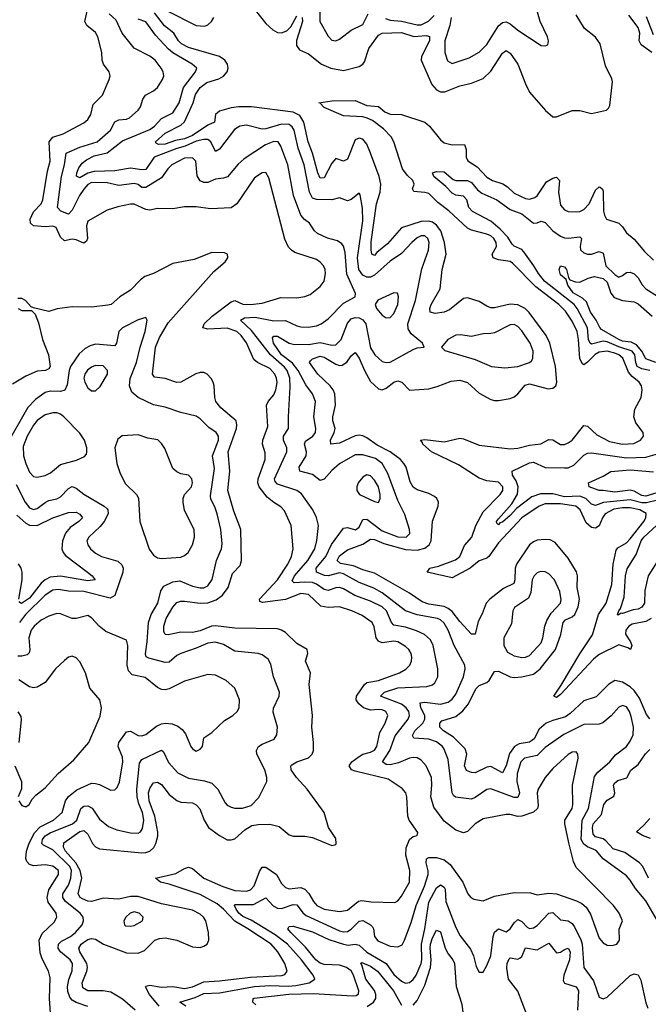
# Model space of a CAD drawing. Header units: inches. Extents: x 1552611 to 1694776, y 811966 to 917215.
# Tile 463 of 549: x 1645899 to 1649143, y 901680 to 906759. Entities that reach past the tile are written whole.
import ezdxf

# ---------------------------------------------------------------- set-up
doc = ezdxf.new("R2010")
doc.units = ezdxf.units.IN
doc.header["$MEASUREMENT"] = 0
doc.layers.add('B6940', color=7, linetype='Continuous')

msp = doc.modelspace()

# ---------------------------------------------------------------- linework, layer by layer
at = {"layer": 'B6940', "color": 5}
for points, elevation in [([(1647080.9, 906850), (1647170, 906739.8), (1647206.1, 906706.1), (1647230, 906693.8), (1647250, 906691.7), (1647277.5, 906702.5), (1647297.7, 906722.3), (1647330, 906778.5)], 820), ([(1647447.9, 906847.9), (1647447.3, 906750), (1647490, 906674.9), (1647510, 906653.1), (1647530, 906650.3), (1647550, 906659.6), (1647610, 906705.5), (1647670, 906735), (1647696.7, 906790)], 840), ([(1646618.5, 901670), (1646568.1, 901730), (1646547.9, 901770), (1646550, 901773), (1646570, 901778), (1646630, 901768.5), (1646690, 901771.1), (1646750, 901761.1), (1646790, 901769.7), (1646850, 901795.6), (1646930, 901800.1), (1647090, 901820.2), (1647251.8, 901828.2), (1647266.5, 901833.5), (1647279.1, 901850), (1647267, 901890), (1647230.4, 901950), (1647196.1, 901990), (1647076.3, 902070), (1647010, 902108.3), (1646950.9, 902170), (1646917.4, 902197.4), (1646830, 902245.7), (1646670, 902299.3), (1646625.3, 902310), (1646600.5, 902330), (1646705.5, 902354.5), (1646750, 902380.1), (1646770, 902386.5), (1646790, 902380.8), (1646849.8, 902329.8), (1646948.1, 902288.1), (1647010, 902267), (1647070, 902263.4), (1647090, 902270.7), (1647109.6, 902290.4), (1647135.8, 902364.3), (1647150, 902387.3), (1647170, 902386.8), (1647223.4, 902350), (1647250, 902302.6), (1647270, 902282), (1647290, 902275.4), (1647350, 902282.8), (1647370, 902274.1), (1647391.9, 902251.9), (1647414.6, 902210), (1647433.1, 902190), (1647470, 902171.4), (1647550, 902158.6), (1647590, 902164.7), (1647648.1, 902211.9), (1647664.4, 902215.6), (1647712.3, 902207.7), (1647834.9, 902205.1), (1647850, 902212.9), (1647870, 902237.4), (1647910, 902310.7), (1647912.6, 902370), (1647892.5, 902450), (1647893.3, 902486.7), (1647909.9, 902530.1), (1647930, 902544.8), (1647949.4, 902550), (1647954, 902566), (1647909.3, 902629.3), (1647902.3, 902650), (1647897.3, 902750), (1647891.3, 902771.3), (1647872.9, 902792.9), (1647801, 902841), (1647630, 902882.1), (1647612.1, 902890), (1647599.6, 902910), (1647612.2, 902930), (1647650, 902958.4), (1647670, 902970.1), (1647710, 902980.8), (1647730, 902991.7), (1647742.2, 903010), (1647757.5, 903082.5), (1647785.6, 903130), (1647798.1, 903170), (1647787.7, 903190), (1647770, 903198.4), (1647750, 903201.2), (1647710, 903197.6), (1647673.6, 903210), (1647649.9, 903230), (1647635.7, 903250), (1647636.8, 903270), (1647677.7, 903330), (1647690, 903340.4), (1647750, 903350.1), (1647858.9, 903390), (1647891.6, 903408.4), (1647911.6, 903430), (1647920.7, 903450), (1647923.2, 903470), (1647919, 903490), (1647906.8, 903510), (1647890, 903525.3), (1647850.3, 903550.3), (1647830, 903553.4), (1647770, 903545.2), (1647750, 903552.5), (1647738.4, 903570), (1647727.9, 903627.9), (1647717.5, 903650), (1647666, 903686), (1647613.3, 903710), (1647550, 903730.4), (1647490, 903726.4), (1647453, 903733), (1647390, 903793.7), (1647350, 903799.6), (1647270, 903768.9), (1647152.1, 903752.1), (1647138.6, 903758.6), (1647137.3, 903770), (1647228.7, 903870), (1647282.7, 903950), (1647302.4, 903990), (1647310.5, 904030), (1647300.6, 904150), (1647264.8, 904224.8), (1647246.8, 904246.8), (1647210, 904268.2), (1647175.9, 904295.9), (1647135, 904350), (1647127.5, 904370), (1647129.1, 904390), (1647165, 904490), (1647165.1, 904525.1), (1647151.7, 904570), (1647154.1, 904590), (1647179.2, 904660.8), (1647172.6, 904770), (1647180.5, 904790), (1647210, 904824.4), (1647221.4, 904850), (1647226.9, 904886.9), (1647224.1, 904910), (1647215.8, 904930), (1647190, 904959.2), (1647126.2, 904990), (1647106.9, 905006.9), (1647070, 905092.5), (1647042.3, 905130), (1647018.7, 905150), (1646970, 905167.1), (1646870, 905163.1), (1646844.5, 905170), (1646850.5, 905190), (1646891.4, 905230), (1646990, 905303.3), (1647010, 905311.3), (1647050, 905291.5), (1647090, 905289.7), (1647150, 905297.5), (1647246.2, 905326.2), (1647330, 905324.7), (1647370, 905331.2), (1647398.7, 905341.3), (1647450, 905383.2), (1647470.6, 905410), (1647477.5, 905450), (1647475.6, 905470), (1647467.1, 905490), (1647450, 905508.8), (1647430, 905521.4), (1647318.8, 905558.8), (1647300.9, 905570), (1647286.5, 905586.5), (1647267.8, 905627.8), (1647183.9, 905943.9), (1647170, 905971.1), (1647150, 905969.8), (1647110, 905942.9), (1647019.8, 905810), (1646990, 905788.5), (1646882.8, 905782.8), (1646810, 905793.3), (1646750, 905793.1), (1646690, 905783.5), (1646610, 905785.7), (1646570, 905777.4), (1646550, 905780.2), (1646490, 905806.8), (1646470, 905808.1), (1646405.9, 905794.1), (1646350, 905775.9), (1646250, 905720.5), (1646243.6, 905696.4), (1646249, 905630), (1646243.5, 905616.5), (1646230, 905605.7), (1646190, 905624.3), (1646170, 905627.4), (1646130, 905619.3), (1646110, 905636.5), (1646087, 905687), (1646070, 905694.2), (1646030, 905689.9), (1645970, 905695), (1645954.4, 905710), (1645952.4, 905730), (1645970, 905767.7), (1646009.2, 905810), (1646018.4, 905830), (1646042.8, 905977.2), (1646056.2, 906030), (1646051.5, 906130), (1646070, 906152.6), (1646123.5, 906170), (1646230, 906227.2), (1646250, 906244.4), (1646265.5, 906270), (1646277.4, 906322.6), (1646326.4, 906370), (1646360.8, 906450), (1646365.3, 906470), (1646360.4, 906490), (1646330.6, 906530.6), (1646325, 906550), (1646323.7, 906590), (1646301.8, 906670), (1646290, 906692.6), (1646245.3, 906730), (1646235, 906750), (1646249.2, 906810)], 880), ([(1646756.4, 901670), (1646725.1, 901690), (1646804.4, 901715.6), (1646850, 901735.8), (1646930, 901738.2), (1647110, 901771.6), (1647190, 901777.3), (1647286.1, 901773.9), (1647323.3, 901776.7), (1647392.4, 901790), (1647422.4, 901810), (1647413.7, 901830), (1647353.1, 901910), (1647281.7, 901990), (1647218.2, 902038.2), (1647093.3, 902113.3), (1647050, 902133.1), (1647029.6, 902150), (1647016.4, 902170), (1647007.2, 902190), (1647010, 902194.7), (1647105.2, 902194.8), (1647170, 902228.5), (1647207.4, 902187.4), (1647230, 902175.3), (1647250, 902174.1), (1647310, 902195.5), (1647330, 902193.8), (1647362, 902150), (1647377.3, 902137.3), (1647550, 902058.5), (1647570, 902053.4), (1647590, 902055.2), (1647610, 902068.1), (1647650, 902108.9), (1647670, 902111.9), (1647710.1, 902090.1), (1647719.7, 902079.7), (1647725.1, 902070), (1647730.1, 902030), (1647747.2, 902007.2), (1647810, 901979.2), (1647850, 901976.8), (1647872.9, 901987), (1647885.5, 902010), (1647918.7, 902101.3), (1647944.8, 902190), (1647988.3, 902290), (1648006.4, 902350), (1648007.7, 902367.7), (1647997.1, 902410), (1647998, 902430), (1648010, 902437.1), (1648050, 902437.9), (1648090, 902425.8), (1648120.8, 902400.8), (1648185.4, 902310), (1648211.3, 902250), (1648227.6, 902230), (1648242.1, 902222.1), (1648290, 902214.2), (1648350, 902237.6), (1648450, 902255.8), (1648534.6, 902254.6), (1648570, 902244.9), (1648630, 902253.6), (1648670, 902249.6), (1648773.1, 902213.1), (1648799.7, 902199.7), (1648821.5, 902181.5), (1648844.5, 902144.5), (1648890, 902020.5), (1648910, 901996.4), (1648930, 901985.7), (1648957.2, 901982.8), (1648981.2, 901990), (1648994.5, 902010), (1648993.2, 902066.8), (1649009.3, 902110), (1648992.8, 902150), (1648962.9, 902190), (1648770, 902385.1), (1648756.9, 902416.9), (1648732.2, 902512.2), (1648711.6, 902610), (1648712.2, 902630), (1648749.3, 902690), (1648753.9, 902710), (1648752.5, 902810), (1648781.5, 902950), (1648778.7, 902970), (1648770, 902982), (1648750, 902981.2), (1648730, 902968.9), (1648650, 902895.9), (1648610.7, 902850), (1648575.4, 902790), (1648570.1, 902770), (1648574.6, 902705.4), (1648570.5, 902689.5), (1648549.7, 902670.3), (1648490, 902650.4), (1648470, 902649.2), (1648430, 902658.8), (1648410, 902658.7), (1648290, 902636.2), (1648250, 902611.7), (1648210, 902570.8), (1648190, 902565), (1648150, 902577.7), (1648090, 902624.5), (1648036.5, 902696.5), (1648020.4, 902750), (1648026.4, 902810), (1648023.9, 902850), (1647995.8, 902910), (1647970, 902939.8), (1647950, 902951.4), (1647930, 902953.5), (1647910, 902949.4), (1647854.6, 902925.5), (1647810, 902915.7), (1647790, 902916.5), (1647771.5, 902930), (1647809.9, 902990), (1647835.8, 903064.2), (1647903.1, 903150), (1647910.4, 903170), (1647907.2, 903190), (1647894.2, 903210), (1647870, 903228.1), (1647760.9, 903270), (1647782.4, 903290), (1647850, 903312.1), (1648000.8, 903319.2), (1648030, 903327.7), (1648041.6, 903338.4), (1648056.2, 903370), (1648057.2, 903410), (1648033.4, 903530), (1648019.6, 903559.6), (1647988.1, 903588.1), (1647947, 903607), (1647890, 903625.8), (1647830, 903635.9), (1647817.8, 903650), (1647791.5, 903710), (1647770, 903729.5), (1647710, 903759.5), (1647628.8, 903788.8), (1647570, 903823.2), (1647550, 903830.4), (1647530, 903828.4), (1647490, 903814.7), (1647470, 903819.7), (1647430, 903847.9), (1647410, 903855.5), (1647370, 903858.4), (1647314.6, 903854.6), (1647305.2, 903865.2), (1647317.6, 903890), (1647386.1, 903970), (1647422.6, 904030), (1647432.5, 904072.5), (1647440.2, 904150), (1647431.3, 904191.3), (1647411.7, 904230), (1647353.7, 904313.7), (1647330, 904330.5), (1647230, 904363.8), (1647216.9, 904376.9), (1647214.5, 904390), (1647277.3, 904530), (1647277.5, 904550), (1647260.4, 904590), (1647260.8, 904599.2), (1647261.2, 904610), (1647285.9, 904650), (1647285.4, 904710), (1647295.2, 904864.8), (1647292.8, 904910), (1647278.5, 904950), (1647266.3, 904966.3), (1647192.9, 905030), (1647095.6, 905155.6), (1647038.8, 905210), (1647059.5, 905220.5), (1647114.6, 905225.4), (1647210, 905206.3), (1647270, 905208), (1647330, 905179.8), (1647350, 905175.3), (1647390, 905173.4), (1647430, 905179.1), (1647455.1, 905190), (1647490, 905216.3), (1647570, 905296.8), (1647630.7, 905329.3), (1647632.7, 905347.3), (1647586.9, 905446.9), (1647578.1, 905558.1), (1647570.4, 905590.4), (1647562.2, 905602.2), (1647539.2, 905619.2), (1647487.9, 905632.1), (1647435.8, 905655.9), (1647420.3, 905670), (1647394, 905710), (1647368.6, 905728.6), (1647350, 905750.9), (1647312.3, 905852.3), (1647282.4, 906010), (1647247, 906107), (1647233.5, 906130), (1647210, 906131.7), (1647166.9, 906113.1), (1647058, 906042), (1647026.5, 906013.5), (1646970.6, 905949.4), (1646950, 905941.4), (1646910, 905936.5), (1646870, 905919.5), (1646850, 905918.7), (1646830, 905927.5), (1646814.2, 905954.2), (1646808.2, 906030), (1646790, 906046.8), (1646750, 906044.9), (1646684.1, 906010), (1646663.6, 905990), (1646630, 905942.6), (1646550, 905893.4), (1646530, 905893.4), (1646510, 905909.3), (1646490, 905914.8), (1646410, 905903.9), (1646350, 905917.1), (1646270, 905919.9), (1646250, 905908.7), (1646230, 905885.4), (1646207.9, 905852.1), (1646170, 905776.1), (1646150, 905756.3), (1646110.7, 905770.7), (1646094.3, 905790), (1646114.5, 905950), (1646131, 906010), (1646139.5, 906070), (1646210, 906101.8), (1646298.4, 906130), (1646367, 906190), (1646390, 906233.2), (1646410, 906242.2), (1646450, 906245.4), (1646466.4, 906253.6), (1646510, 906291.8), (1646521.8, 906310), (1646535, 906350), (1646548.3, 906370), (1646590, 906392.1), (1646610, 906409.1), (1646636.2, 906450), (1646642.5, 906470), (1646639.3, 906490), (1646628.9, 906510), (1646598.8, 906550), (1646570.4, 906570.4), (1646490, 906612.9), (1646427.7, 906690), (1646396, 906756), (1646360.5, 906790)], 860), ([(1649150, 903153.3), (1649134.3, 903174.3), (1649098.3, 903258.3), (1649070, 903299.4), (1649050, 903317.1), (1649010, 903341.2), (1648970, 903349.9), (1648937.3, 903330), (1648874.1, 903265.9), (1648810, 903244.6), (1648740, 903179.9), (1648716.4, 903163.6), (1648650, 903144.6), (1648616.2, 903130), (1648580.5, 903099.5), (1648554.2, 903050), (1648541, 903039), (1648530, 903032.9), (1648475.8, 903024.2), (1648452.5, 903010), (1648426.6, 902973.4), (1648409.6, 902910), (1648390, 902874.6), (1648330, 902905.9), (1648310, 902902.7), (1648250, 902874.7), (1648230, 902875.2), (1648205.4, 902885.4), (1648193.9, 902910), (1648206.7, 902970), (1648198.3, 902998.3), (1648138.3, 903058.3), (1648085.8, 903090), (1648067.1, 903110), (1648067.9, 903130), (1648077.4, 903142.6), (1648150, 903165), (1648185.8, 903194.2), (1648215.2, 903230), (1648253.4, 903306.6), (1648270, 903324.1), (1648310, 903340.4), (1648322.4, 903350), (1648350, 903397), (1648370, 903398.3), (1648430, 903369.7), (1648450, 903365.2), (1648490, 903368.8), (1648550, 903383.4), (1648584.5, 903410), (1648663.2, 903510), (1648692.2, 903587.8), (1648703.1, 903650), (1648716.1, 903663.9), (1648750, 903678.4), (1648764.3, 903690), (1648781.5, 903730), (1648787.8, 903770), (1648775, 903830), (1648777.8, 903890), (1648771.7, 903911.7), (1648730, 903982), (1648662.1, 904062.1), (1648636.5, 904076.5), (1648610, 904078.2), (1648570, 904073.7), (1648550, 904066.1), (1648529.6, 904050), (1648462.4, 903950), (1648456.5, 903930), (1648455, 903870), (1648449.6, 903850.4), (1648395.7, 903824.3), (1648325, 903770), (1648305.4, 903750), (1648285.7, 903694.3), (1648265.7, 903654.3), (1648250, 903589.7), (1648230, 903589.8), (1648170, 903654.8), (1648130, 903705.7), (1648110, 903722.2), (1648090, 903731.3), (1648010, 903744.7), (1647975.7, 903755.7), (1647910, 903801.3), (1647730, 903904.1), (1647670, 903921.1), (1647622.1, 903942.1), (1647554.6, 903954.5), (1647537.3, 903970), (1647550, 903993.8), (1647590, 904023.9), (1647670, 904053.8), (1647710, 904078.9), (1647730, 904076.9), (1647777.5, 904057.5), (1647890, 904025.6), (1647950, 904021.8), (1647990, 904032.4), (1648012.7, 904050), (1648021.9, 904070), (1648028.5, 904171.5), (1648058, 904250), (1648059.8, 904270), (1648052.4, 904290), (1648039.5, 904299.5), (1648010, 904315), (1647950, 904333.6), (1647930, 904347.9), (1647914.4, 904374.4), (1647893.1, 904450), (1647882, 904470), (1647863.4, 904490), (1647810, 904529.9), (1647743.8, 904563.9), (1647690, 904601.7), (1647670, 904612.1), (1647650, 904615.7), (1647630, 904612.2), (1647550, 904573.8), (1647505.1, 904570), (1647503.4, 904590), (1647522.5, 904630), (1647526.2, 904650), (1647514.8, 904690), (1647514.4, 904710), (1647528, 904770), (1647525.2, 904830), (1647517.4, 904850), (1647500.9, 904870), (1647437.4, 904930), (1647394.6, 904990), (1647399.8, 905000.2), (1647409.6, 905010), (1647450, 905023.3), (1647470, 905019.1), (1647530, 904981.9), (1647550, 904974.7), (1647563.1, 904976.9), (1647587, 904993), (1647610, 905025), (1647630, 905043.2), (1647650, 905013), (1647677.8, 904950), (1647710, 904892.6), (1647750, 904854.8), (1647770, 904850.2), (1647790, 904859), (1647830, 904888.9), (1647850, 904895.4), (1647870.2, 904890), (1647910, 904848), (1648010, 904855.3), (1648053.3, 904866.7), (1648124.9, 904895.1), (1648170, 904899.4), (1648210, 904887.2), (1648270, 904833.1), (1648330, 904800.2), (1648350, 904794.3), (1648370, 904795), (1648430, 904805.4), (1648450, 904813.2), (1648470, 904829.2), (1648506.9, 904873.1), (1648530, 904881.5), (1648625.7, 904854.3), (1648650, 904857.8), (1648665.1, 904870), (1648670.7, 904890), (1648664.1, 904970), (1648635.2, 905090), (1648616.4, 905130), (1648528.7, 905248.7), (1648506.8, 905270), (1648470, 905288.1), (1648430, 905291.7), (1648350, 905272.8), (1648330, 905273.2), (1648310, 905280.6), (1648270, 905305.7), (1648210, 905324.2), (1648190, 905320.3), (1648116.7, 905263.3), (1648090.1, 905249.9), (1648042.8, 905242.8), (1648017.2, 905250), (1648015.8, 905270), (1648022.9, 905290), (1648069.4, 905370), (1648079.9, 905470), (1648099.7, 905550), (1648090.4, 905609.6), (1648072.6, 905670), (1648050, 905699.9), (1648030, 905714), (1648010, 905719.5), (1647970, 905717.4), (1647870, 905685.8), (1647796.7, 905603.3), (1647741.7, 905558.4), (1647730, 905543.1), (1647716.9, 905550), (1647712.6, 905572.6), (1647713.4, 905613.4), (1647740.9, 905810), (1647759.9, 905870), (1647762.8, 905910), (1647753.6, 905950), (1647710, 906070.9), (1647690, 906116.8), (1647670, 906142.4), (1647650, 906148.5), (1647630, 906139.8), (1647590, 906039.7), (1647570, 906029.8), (1647530, 906042.8), (1647510, 906019.7), (1647470, 905942.9), (1647450, 905942.3), (1647438, 905970), (1647410, 906071.3), (1647387.1, 906130), (1647364.5, 906230), (1647344.6, 906264.6), (1647310, 906282.3), (1647095.3, 906310), (1647030, 906309.5), (1646990, 906303.9), (1646930, 906288), (1646909.2, 906270), (1646904.7, 906230), (1646870, 906215.4), (1646790, 906162.3), (1646750, 906144.8), (1646703.2, 906136.8), (1646650, 906116.8), (1646615.4, 906115.4), (1646602.7, 906122.7), (1646599.4, 906130), (1646650, 906174.1), (1646730, 906214.7), (1646750, 906232.4), (1646794.4, 906330), (1646806.4, 906373.6), (1646830.9, 906409.1), (1646864.9, 906435.1), (1646926, 906454), (1646950, 906467.2), (1646969.1, 906490), (1646974.5, 906510), (1646971.1, 906530), (1646957.6, 906550), (1646930, 906568.8), (1646770, 906616.3), (1646734.3, 906634.3), (1646717.9, 906650), (1646693.8, 906690), (1646646.9, 906726.9), (1646594.2, 906794.2)], 820), ([(1646664.1, 906804.1), (1646809.1, 906729.1), (1646853.6, 906726.4), (1646870, 906732.7), (1646889.1, 906750), (1646900.2, 906770)], 820), ([(1648125.4, 906770), (1648118.1, 906730), (1648092.9, 906650), (1648093, 906590), (1648106.7, 906546.7), (1648130, 906533), (1648218.2, 906561.8), (1648270, 906591.7), (1648309.1, 906630.9), (1648370, 906727.8), (1648390, 906745.5), (1648410, 906748.1), (1648430, 906738.3), (1648470, 906705.7), (1648590, 906625.7), (1648610, 906623.8), (1648624, 906630), (1648627.3, 906650), (1648622.6, 906670), (1648584.8, 906750), (1648567, 906810)], 840), ([(1649203.2, 902090), (1649130, 902213.6), (1649076.5, 902276.5), (1649050, 902319.8), (1649030, 902343.2), (1648910.3, 902430.3), (1648873.4, 902473.4), (1648830, 902492.5), (1648810, 902506.8), (1648795.9, 902530), (1648802.2, 902630), (1648834.2, 902690), (1648865.4, 902854.6), (1648882.3, 902877.7), (1648944, 902930), (1648973.5, 902966.5), (1649030, 903009.3), (1649050, 903038), (1649064.2, 903070), (1649066, 903110), (1649054.8, 903165.2), (1649046, 903190), (1649030, 903214.2), (1649010, 903221.2), (1648990, 903212.8), (1648951.3, 903168.7), (1648907.5, 903132.5), (1648890, 903125.7), (1648810, 903122.8), (1648707.8, 903072.2), (1648610, 903004.9), (1648570, 902962.6), (1648504.5, 902950), (1648485, 902930), (1648466.2, 902870), (1648465.3, 902830), (1648477.8, 902770), (1648470, 902745.9), (1648450, 902747), (1648330, 902791.3), (1648310, 902787.7), (1648250, 902746.6), (1648230, 902737.7), (1648147.8, 902747.8), (1648136.9, 902756.9), (1648131, 902771), (1648110, 902942), (1648090, 902996.8), (1648080.5, 903010), (1648050, 903034.5), (1648010, 903046.8), (1647932.5, 903052.5), (1647925.8, 903065.8), (1647938.3, 903090), (1647979, 903130), (1647989.9, 903150), (1647989.2, 903170), (1647969.9, 903210.1), (1647965.6, 903234.4), (1647990, 903238.3), (1648070, 903227.5), (1648110, 903238.4), (1648130, 903254.1), (1648150, 903280.2), (1648189.9, 903370), (1648198.5, 903410), (1648196.8, 903430), (1648140.8, 903530), (1648109.4, 903610), (1648090, 903646.6), (1648070, 903664), (1648054.3, 903670), (1647950, 903689.1), (1647890, 903709.9), (1647770, 903803.1), (1647727.1, 903827.1), (1647650, 903855.2), (1647570, 903901.1), (1647550, 903904.9), (1647490, 903890.9), (1647471.5, 903891.5), (1647429.9, 903910), (1647429.4, 903930), (1647479.3, 903990), (1647508.6, 904051.4), (1647570, 904135.8), (1647590, 904140.1), (1647632.5, 904127.5), (1647650, 904141.8), (1647670, 904181.7), (1647690, 904182.3), (1647770, 904122.1), (1647850, 904091.7), (1647894, 904090), (1647911.7, 904108.3), (1647909.9, 904130), (1647886.7, 904206.8), (1647850, 904278.2), (1647798.5, 904418.5), (1647769.9, 904469.9), (1647735.9, 904495.9), (1647670, 904514.1), (1647630, 904513.6), (1647550, 904468.1), (1647510, 904433.3), (1647470, 904388.6), (1647450, 904382), (1647410, 904413.4), (1647343.9, 904430), (1647341.3, 904450), (1647376.6, 904510), (1647379.5, 904530), (1647368.8, 904570), (1647374.7, 904585.3), (1647412, 904610), (1647426.2, 904630), (1647427.6, 904650), (1647417.3, 904710), (1647425.2, 904790), (1647410.6, 904830), (1647375.2, 904875.2), (1647335.9, 904950), (1647306.5, 904986.5), (1647249.4, 905030), (1647209.6, 905090), (1647202.8, 905117.2), (1647210, 905126), (1647230, 905126.2), (1647290, 905090.4), (1647310, 905085.9), (1647390, 905083), (1647450, 905094.5), (1647510, 905080.1), (1647530, 905082), (1647557.7, 905110), (1647590, 905194.3), (1647610, 905215.2), (1647630, 905222.5), (1647650, 905221.1), (1647670, 905210.5), (1647685.2, 905190), (1647710, 905066.7), (1647730.9, 905030), (1647770, 904996.6), (1647790, 904991.4), (1647810, 904992.7), (1647930, 905058.7), (1647950, 905066.4), (1647986, 905070), (1647978, 905090), (1647918.5, 905138.5), (1647904.4, 905164.4), (1647902.1, 905190), (1647941.7, 905310), (1647973.9, 905473.9), (1648008.9, 905570), (1648012.5, 905610), (1648004.9, 905630), (1647990, 905643.9), (1647970, 905643.9), (1647950, 905634.1), (1647921.9, 905610), (1647870, 905552.4), (1647810, 905514.1), (1647730, 905441.5), (1647710, 905431.8), (1647690, 905431), (1647670, 905441.2), (1647649.9, 905470), (1647642.2, 905530), (1647670, 905722), (1647667.5, 905787.5), (1647655.6, 905855.6), (1647650, 905863.7), (1647610, 905832.1), (1647590, 905825.3), (1647550, 905840.5), (1647510, 905829.8), (1647430, 905832.3), (1647410, 905839), (1647394.1, 905870), (1647366.8, 906010), (1647336.2, 906096.2), (1647315.1, 906190), (1647305.8, 906205.8), (1647290, 906219), (1647250, 906219.6), (1647170, 906196.1), (1647150, 906194.8), (1647070, 906214.3), (1647035.5, 906210), (1647007.3, 906192.7), (1646930, 906091.9), (1646910, 906079.7), (1646885.8, 906130), (1646870, 906141), (1646850, 906141.5), (1646810, 906132.8), (1646753.2, 906106.8), (1646710, 906095.6), (1646593.1, 906050), (1646550, 905987.1), (1646530, 905985), (1646470, 905993.6), (1646390, 905978.9), (1646283.3, 905976.7), (1646250, 905967.5), (1646210, 905943.5), (1646191.5, 905951.5), (1646193.1, 905970), (1646204.7, 905995.3), (1646221.6, 906018.4), (1646242.9, 906037.1), (1646283.9, 906056.1), (1646350, 906072.5), (1646430, 906133.5), (1646570, 906192.5), (1646594.2, 906210), (1646630.3, 906249.7), (1646690, 906279), (1646722.4, 906330), (1646744.9, 906410), (1646805.5, 906490), (1646813, 906510), (1646789.8, 906530), (1646690, 906588.4), (1646667, 906607), (1646600.2, 906680.2), (1646550, 906747.5), (1646510, 906762.6)], 840), ([(1647355.9, 906770), (1647358.3, 906750), (1647328.2, 906651.8), (1647326.8, 906626.8), (1647343.5, 906603.5), (1647390, 906583.3), (1647456.5, 906530), (1647504.9, 906510), (1647570, 906496.4), (1647650, 906517.1), (1647669.9, 906530.1), (1647677.8, 906542.2), (1647700.2, 906610), (1647750, 906679.7), (1647769.9, 906690.1), (1647870, 906693.1), (1647932.8, 906672.8), (1647998.1, 906678.1), (1648013, 906673), (1648013.6, 906650), (1647973.1, 906570), (1647970.9, 906550), (1648025.7, 906425.7), (1648050, 906396.6), (1648070, 906387), (1648092.5, 906387.5), (1648170, 906418.1), (1648230, 906432.4), (1648290, 906455.5), (1648330, 906494.5), (1648390, 906587.3), (1648410, 906599.7), (1648430, 906586.9), (1648469.4, 906530), (1648508.4, 906428.4), (1648530, 906386), (1648612.4, 906290), (1648650, 906258), (1648670, 906257.3), (1648750, 906291), (1648790.2, 906290.2), (1648850, 906275.3), (1648926.7, 906293.3), (1648937.8, 906302.2), (1648944, 906316), (1648958.7, 906438.7), (1648955, 906455), (1648921.2, 906521.2), (1648895.1, 906635.1), (1648870, 906669.8), (1648814.4, 906714.4), (1648770, 906784)], 820), ([(1647786.2, 906766.2), (1647810, 906756), (1647870, 906752.5), (1647950, 906733.2), (1647970, 906733.6), (1648008.4, 906751.6), (1648038.5, 906781.5)], 840), ([(1649161.8, 906590), (1649105.6, 906630), (1649096.6, 906650), (1649099.9, 906690), (1649090, 906719.1), (1649042.6, 906782.6)], 780), ([(1649170, 906681.2), (1649133.5, 906773.5)], 760), ([(1649158.3, 903670), (1649130, 903655), (1649059.9, 903640.1), (1649042.2, 903630), (1649026.3, 903610), (1649025.9, 903590), (1649051, 903550), (1649057.2, 903530), (1649050.3, 903510), (1649038.1, 903518.1), (1648990, 903533.8), (1648890, 903484.6), (1648860.4, 903459.5), (1648690, 903277.7), (1648670, 903262.6), (1648654.7, 903270), (1648694.1, 903325.9), (1648790, 903487.3), (1648854.7, 903585.3), (1648885.7, 903690), (1648925.4, 903750), (1648954.4, 903845.6), (1648961.7, 903950), (1648976.9, 904023.1), (1648985.9, 904034.1), (1649030, 904061.3), (1649050, 904080.4), (1649119.5, 904170), (1649129.9, 904190), (1649131.5, 904211.5), (1649099.8, 904230), (1649050, 904240.3), (1649010, 904241.5), (1648965.5, 904234.5), (1648920.6, 904210), (1648906.5, 904190), (1648890, 904148.5), (1648870, 904135.7), (1648850, 904139.9), (1648822.8, 904162.8), (1648790.9, 904230.9), (1648769, 904249), (1648690, 904262.2), (1648610, 904262.3), (1648579.4, 904250), (1648490.6, 904190), (1648370, 904060.9), (1648320.1, 903990), (1648310, 903982), (1648270, 903967.5), (1648223.9, 903930), (1648130, 903880.7), (1648002.4, 903910), (1648015.8, 903930), (1648060.6, 903939.4), (1648147.5, 903972.5), (1648169.9, 903990), (1648193.6, 904046.4), (1648232, 904090), (1648253.1, 904150), (1648290, 904220.2), (1648378.4, 904310), (1648391.6, 904330), (1648392.7, 904350), (1648370, 904372.8), (1648310, 904380.6), (1648270, 904394.6), (1648162.9, 904462.9), (1648024.1, 904530), (1647978.8, 904570), (1647978.2, 904578.2), (1647967.3, 904590), (1647990, 904592.7), (1648090, 904580.8), (1648170, 904599.8), (1648190, 904597.5), (1648270, 904564.7), (1648430, 904545.2), (1648470, 904548.3), (1648530, 904564.8), (1648589.1, 904570.9), (1648630, 904594), (1648650, 904591.8), (1648690, 904567.4), (1648710, 904567.7), (1648730, 904575.8), (1648750, 904590.8), (1648810, 904666.4), (1648830, 904662), (1648877.3, 904617.3), (1648943.3, 904583.3), (1649010, 904568.7), (1649067.8, 904572.2), (1649102, 904590), (1649117.4, 904610), (1649116.8, 904630), (1649078.8, 904678.8), (1649068.2, 904710), (1649073.6, 904750), (1649105.3, 904810), (1649110.8, 904850), (1649107.2, 904870), (1649095.9, 904890), (1649059.1, 904919.1), (1649040.4, 904940.4), (1649012.3, 905012.3), (1648990.9, 905030), (1648970, 905038.7), (1648930, 905049.9), (1648890, 905044.3), (1648868.5, 905031.5), (1648830, 904991.7), (1648810, 904979.3), (1648804, 904984), (1648789.4, 905010), (1648783.1, 905110), (1648775.2, 905150), (1648750, 905204), (1648715.9, 905255.9), (1648680.8, 905290), (1648561.9, 905381.9), (1648442.8, 905502.8), (1648430, 905511.3), (1648370, 905520.1), (1648341.8, 905530), (1648336.5, 905550), (1648358.8, 905590), (1648358.2, 905610), (1648346.2, 905630), (1648330, 905643.7), (1648310, 905653.5), (1648230, 905673.8), (1648210, 905683), (1648113.8, 905773.8), (1648056.9, 905816.9), (1648010, 905862.5), (1647990, 905868.3), (1647932.9, 905872.9), (1647926.1, 905886.1), (1647934.5, 905910), (1647928.4, 905930), (1647897.7, 905957.7), (1647874.9, 905990), (1647830, 906130), (1647815.3, 906155.3), (1647776.9, 906196.9), (1647719.5, 906239.5), (1647692, 906252), (1647670, 906257.4), (1647570, 906263.7), (1647470, 906305.7), (1647448.8, 906328.8), (1647442, 906330), (1647510, 906341.3), (1647630, 906342.1), (1647690, 906316.2), (1647750, 906311.7), (1647783.2, 906283.2), (1647810, 906271.1), (1647870.1, 906270.1), (1647988.9, 906230), (1648013.4, 906210), (1648070, 906139.4), (1648090, 906124.2), (1648130, 906114.1), (1648194.9, 906114.9), (1648202.7, 906090), (1648203.5, 906050), (1648210.9, 906030.9), (1648259.4, 905999.4), (1648310, 905946.8), (1648339.5, 905930), (1648392.1, 905912.1), (1648416.5, 905896.5), (1648450, 905864.5), (1648510, 905837.4), (1648530, 905834.1), (1648558.2, 905841.8), (1648570, 905850.2), (1648617.8, 905922.2), (1648650, 905942), (1648670, 905946.2), (1648684.1, 905930), (1648679.9, 905870), (1648690, 905802), (1648710, 905778.5), (1648730, 905770.2), (1648770, 905767.6), (1648790, 905770.2), (1648810, 905780.1), (1648837.9, 905810), (1648870, 905879.6), (1648890, 905896.5), (1648894.6, 905894.6), (1648905.8, 905885.8), (1648910, 905874.8), (1648912.1, 905772.1), (1648916.6, 905750), (1648928, 905730), (1648991.1, 905710), (1649010.2, 905690), (1649030, 905658.9), (1649070, 905627.6), (1649123.1, 905563.1), (1649170, 905519.3)], 780), ([(1649150, 904949.9), (1649110, 904958.1), (1649085.7, 904970), (1649078, 904990), (1649073.5, 905030), (1649059.3, 905050), (1648990, 905071.4), (1648930, 905097.6), (1648910, 905101.1), (1648850, 905086.2), (1648843.7, 905090), (1648834.5, 905110), (1648828.4, 905170), (1648775.6, 905270), (1648760.1, 905290), (1648607.3, 905410), (1648575.5, 905450), (1648552.7, 905490), (1648501.4, 905561.4), (1648490, 905573.4), (1648451.4, 905591.4), (1648440.9, 905600.9), (1648417.8, 905637.8), (1648379, 905679), (1648330, 905719.1), (1648235.6, 905770), (1648217.4, 905790), (1648206.6, 905830), (1648190, 905849.6), (1648150, 905854.5), (1648130, 905864.5), (1648098.2, 905898.2), (1648036.8, 905950), (1648029.6, 905970), (1648050, 905976.9), (1648090, 905974.2), (1648135.3, 905935.3), (1648149.3, 905929.3), (1648210.2, 905930), (1648230, 905919.4), (1648261.8, 905881.8), (1648284.1, 905864.1), (1648360.6, 905830), (1648430, 905779.6), (1648490, 905758.2), (1648550, 905709.6), (1648570, 905710.7), (1648590, 905719.4), (1648610, 905713.4), (1648650, 905670.6), (1648690, 905642), (1648710, 905634.2), (1648730, 905632.8), (1648790, 905639.6), (1648798.2, 905630), (1648791.3, 905590), (1648792.7, 905572.7), (1648810, 905556), (1648829.4, 905549.4), (1648850, 905550.2), (1648890, 905562.6), (1648910, 905555.5), (1648923.5, 905490), (1648970, 905445.3), (1648990, 905431.2), (1649010, 905439.2), (1649030, 905455.1), (1649050, 905457.4), (1649070, 905448.3), (1649090, 905427.9), (1649111.2, 905391.2), (1649129.5, 905370), (1649190, 905332.6)], 760), ([(1646494.7, 901650), (1646430, 901706.8), (1646370, 901741.6), (1646330, 901749.4), (1646250, 901748.6), (1646224.6, 901764.6), (1646222.1, 901790), (1646245.8, 901850), (1646248.6, 901870), (1646244.9, 901890), (1646209.6, 901950), (1646204.6, 901970), (1646216.9, 901990), (1646230, 902000.5), (1646250, 902013.3), (1646270, 902019), (1646290, 902016), (1646331.4, 901990), (1646450, 901946.1), (1646510, 901942.9), (1646542.7, 901957.3), (1646596.1, 902010), (1646620, 902020), (1646650, 902022.9), (1646710, 902010.8), (1646790, 901975.8), (1646830, 901973.4), (1646850, 901979), (1646866.4, 901990), (1646875.8, 902010), (1646874.1, 902050), (1646859.9, 902110), (1646847.6, 902130), (1646830, 902145), (1646790, 902164.7), (1646630, 902197.6), (1646510, 902236.2), (1646470, 902236.7), (1646410, 902221.6), (1646330, 902226.8), (1646270, 902209.9), (1646250, 902212.1), (1646223.5, 902223.5), (1646211.4, 902231.4), (1646201.1, 902250), (1646219.2, 902330), (1646211.5, 902370), (1646189.5, 902410), (1646134.9, 902470), (1646125.6, 902490), (1646127, 902513), (1646210, 902570.7), (1646230, 902576), (1646250, 902557), (1646274.7, 902510), (1646290, 902492.3), (1646310, 902481.7), (1646530, 902461.8), (1646550, 902462.7), (1646570, 902470.1), (1646590.7, 902489.3), (1646602.3, 902510), (1646612.3, 902547.7), (1646612.5, 902567.5), (1646596.7, 902650), (1646566.9, 902730), (1646563.1, 902770), (1646570, 902793.8), (1646584.4, 902815.6), (1646590, 902821.7), (1646610, 902826.3), (1646630, 902814.5), (1646670, 902762.2), (1646710, 902731), (1646730, 902723), (1646790, 902718.4), (1646810, 902709.3), (1646828.1, 902688.1), (1646850.2, 902630), (1646872.5, 902592.5), (1646930, 902550.2), (1646970, 902528.9), (1646990, 902527.9), (1647010, 902534), (1647060, 902580), (1647097.6, 902602.4), (1647130, 902608.1), (1647189.3, 902609.3), (1647237.2, 902597.2), (1647290, 902554.7), (1647310, 902547.2), (1647370, 902546.4), (1647410, 902539.7), (1647510, 902498.4), (1647530, 902504.9), (1647532.8, 902510), (1647530, 902536), (1647491.9, 902591.9), (1647469.8, 902670), (1647382.6, 902790), (1647327.2, 902850), (1647299.9, 902890), (1647298.9, 902910), (1647304.2, 902915.8), (1647329.7, 902930), (1647388.8, 902951.2), (1647407.8, 902970), (1647414.8, 902990), (1647415.4, 903030), (1647406.5, 903110), (1647409.9, 903170), (1647392.2, 903330), (1647399.3, 903390), (1647374.5, 903450), (1647385.7, 903490), (1647383, 903510), (1647330, 903541), (1647270, 903597.2), (1647250, 903610.4), (1647230, 903616.2), (1647010, 903619.4), (1646910, 903631.9), (1646888.1, 903630), (1646830, 903606.9), (1646790, 903597.3), (1646730, 903599.4), (1646665.1, 903585.1), (1646650, 903587.7), (1646643.6, 903603.6), (1646642, 903630), (1646654.2, 903670), (1646690, 903729.4), (1646710, 903752.1), (1646730, 903759.5), (1646750, 903759.9), (1646830, 903749.4), (1646870, 903750.4), (1646913.1, 903766.9), (1646946.2, 903790), (1646974.9, 903830), (1646997.8, 903902.2), (1647036.7, 903943.3), (1647043.4, 903970), (1647040.7, 904130), (1647004, 904224), (1646972.5, 904330), (1646983.6, 904430), (1646975.6, 904530), (1647017.7, 904650), (1647020.1, 904670), (1647015.9, 904690), (1646937.3, 904757.3), (1646911.6, 904790), (1646905.3, 904810), (1646902.7, 904870), (1646896.8, 904890), (1646887.4, 904907.4), (1646866, 904930), (1646850, 904938.4), (1646830, 904939.3), (1646807.7, 904932.3), (1646730.5, 904890), (1646710, 904888), (1646650, 904908.5), (1646595.1, 904915.1), (1646583.6, 904930), (1646600.6, 905070), (1646620.5, 905119.5), (1646664.8, 905195.2), (1646900.3, 905459.7), (1646959.1, 905510), (1646972.4, 905530), (1646971.3, 905550), (1646956.6, 905556.6), (1646890, 905558.8), (1646798.7, 905521.3), (1646690, 905501.2), (1646590, 905449.4), (1646545.6, 905434.4), (1646521.9, 905418.1), (1646470, 905364.7), (1646416.1, 905330), (1646370.3, 905290), (1646354.2, 905285.8), (1646270, 905275.7), (1646170, 905278.5), (1646092.5, 905267.5), (1646050, 905254), (1645970, 905272), (1645958.4, 905278.4), (1645929.6, 905310), (1645910, 905321.7), (1645890, 905321.6)], 920), ([(1649181.8, 904990), (1649130.5, 905010.5), (1649110.1, 905050.1), (1649082.7, 905082.7), (1649055.2, 905095.2), (1649010, 905101), (1648990, 905108.9), (1648901.8, 905161.8), (1648892.2, 905172.2), (1648874.6, 905210), (1648845.2, 905250), (1648823.3, 905303.3), (1648803.1, 905323.1), (1648755, 905350), (1648728, 905390), (1648719.7, 905419.7), (1648690, 905442.9), (1648682.4, 905470), (1648689.7, 905490.3), (1648710, 905484.9), (1648721.6, 905470), (1648730.4, 905430), (1648738, 905418), (1648767.1, 905407.1), (1648790, 905405.6), (1648833.4, 905426.6), (1648865.4, 905434.6), (1648910, 905424.3), (1648930, 905405.8), (1648950, 905347.8), (1648966.5, 905326.5), (1649010, 905310.1), (1649070, 905303.4), (1649090, 905294), (1649163.2, 905230)], 740), ([(1645890.4, 905270), (1645910, 905258.3), (1645959.3, 905259.3), (1645979.3, 905239.3), (1645996.2, 905196.2), (1646016.1, 905110), (1646047.4, 905030), (1646056.1, 904970), (1646050, 904958.4), (1646032.4, 904950), (1645990, 904946.4), (1645930, 904920.6), (1645861.3, 904878.7)], 920), ([(1646250, 901667.9), (1646190, 901689.2), (1646170, 901701.5), (1646156.9, 901716.9), (1646146.7, 901746.7), (1646145.5, 901770), (1646153, 901807), (1646170, 901852.7), (1646171.3, 901890), (1646159.6, 901910), (1646109.9, 901950), (1646098.3, 901970), (1646099, 901990), (1646114.6, 902005.4), (1646161.3, 902030), (1646186.9, 902050), (1646221.6, 902090), (1646229.1, 902110), (1646225.7, 902130), (1646211.9, 902150), (1646136.1, 902210), (1646121.7, 902230), (1646121.3, 902250), (1646150, 902294.3), (1646163.7, 902330), (1646165.6, 902370), (1646157, 902390), (1646070, 902476.2), (1646021.5, 902501.5), (1646013.9, 902510), (1646016.9, 902530), (1646030, 902549.5), (1646055.7, 902564.3), (1646171.9, 902610), (1646193.5, 902630), (1646214, 902690), (1646230, 902701.3), (1646250, 902704.1), (1646272.3, 902692.3), (1646310, 902635), (1646357, 902597), (1646399.9, 902579.9), (1646470, 902565.1), (1646510, 902562.6), (1646522, 902570), (1646532.9, 902587.1), (1646539.1, 902630), (1646531.9, 902670), (1646513.7, 902713.7), (1646504.6, 902750), (1646504, 902790), (1646516.7, 902923.4), (1646530, 902943.5), (1646630, 902990.2), (1646641.8, 902981.8), (1646666.6, 902926.6), (1646714.6, 902874.6), (1646770, 902845.9), (1646853.2, 902833.2), (1646890, 902819.8), (1646921.3, 902790), (1646959.5, 902719.5), (1646970, 902707.6), (1646990, 902696.8), (1647010, 902691.8), (1647049, 902691), (1647094.3, 902705.7), (1647133.2, 902746.8), (1647175, 902830), (1647174.6, 902850), (1647164.4, 902890), (1647122.9, 902970), (1647121.4, 902990), (1647131.3, 903010), (1647150, 903022.4), (1647212.5, 903047.5), (1647225.7, 903070), (1647229.8, 903110), (1647207.7, 903187.7), (1647208.1, 903208.1), (1647238.8, 903270), (1647239.3, 903290), (1647208.9, 903370), (1647195.3, 903435.3), (1647180.8, 903460.8), (1647150, 903483.5), (1647130, 903489.8), (1647010, 903502.3), (1646950, 903535.2), (1646910, 903547.4), (1646870, 903543.6), (1646810, 903517.3), (1646730.1, 903489.9), (1646710, 903479.1), (1646670, 903445.3), (1646650, 903443.1), (1646565.3, 903465.3), (1646552.5, 903472.5), (1646548, 903488), (1646557, 903550), (1646563.4, 903650), (1646578.3, 903690), (1646612, 903750), (1646627.5, 903812.5), (1646642.7, 903837.3), (1646690, 903860.1), (1646724.6, 903864.6), (1646790, 903836.6), (1646830, 903827.7), (1646850, 903828.2), (1646870, 903838.4), (1646891.5, 903871.5), (1646915.2, 903970), (1646939.8, 904030), (1646944, 904056), (1646937.5, 904130), (1646918.4, 904210), (1646906.7, 904246.7), (1646885.5, 904285.5), (1646883.1, 904303.1), (1646903.5, 904443.5), (1646893.2, 904510), (1646924.5, 904590), (1646925, 904610), (1646912.4, 904630), (1646875.3, 904655.3), (1646830, 904700.4), (1646810, 904714.2), (1646730, 904732.8), (1646650, 904759.5), (1646590, 904771.6), (1646510, 904810.8), (1646478, 904838), (1646465.9, 904870), (1646468.4, 904908.4), (1646501.9, 904990), (1646520.4, 905070), (1646546.6, 905150), (1646556.9, 905210), (1646550, 905222.7), (1646510, 905211.1), (1646430, 905169.8), (1646410.1, 905149.9), (1646399.3, 905090), (1646390, 905076.8), (1646290, 905084.9), (1646263, 905077), (1646237, 905063), (1646205.3, 905034.7), (1646161.9, 904970), (1646154.4, 904950), (1646144.2, 904875.8), (1646132.7, 904847.3), (1646110, 904841.1), (1646057.1, 904842.8), (1646030, 904835.2), (1645980.2, 904799.8), (1645941.5, 904758.5), (1645844.2, 904590)], 940), ([(1649190, 904280.2), (1649132.9, 904267.1), (1649110, 904267.2), (1649050, 904282.5), (1648910.9, 904269.1), (1648870, 904253.2), (1648850, 904259.9), (1648820.9, 904290), (1648790, 904301.2), (1648710, 904297.2), (1648650, 904313.5), (1648587.2, 904312.8), (1648542.4, 904297.6), (1648462.7, 904237.3), (1648430, 904201.9), (1648390, 904167.8), (1648376.9, 904163.1), (1648370, 904152.8), (1648361.4, 904161.4), (1648360.3, 904170), (1648370, 904184), (1648437.9, 904262.1), (1648468.6, 904311.4), (1648472.2, 904350), (1648460.9, 904380.9), (1648442.7, 904410), (1648440.4, 904430), (1648530, 904474), (1648550, 904477), (1648610, 904449.4), (1648710, 904446.9), (1648730, 904448.1), (1648759.4, 904460.6), (1648810, 904512.4), (1648830, 904523.7), (1648850, 904525), (1649030, 904499.6), (1649130, 904502.9), (1649250, 904537.2)], 760), ([(1649210, 904325.3), (1649130, 904301.4), (1649110, 904304), (1649070, 904326.4), (1649050, 904331.4), (1648970, 904321.1), (1648910, 904330.9), (1648890, 904329.9), (1648838.4, 904350), (1648835.1, 904370), (1648910, 904404.7), (1648950, 904428.7), (1649050, 904436.8), (1649170, 904427.1)], 740), ([(1645881.5, 904361.5), (1645926.7, 904270), (1645950, 904240.9), (1645970, 904232.5), (1645990, 904237.5), (1646030.6, 904269.4), (1646050, 904278.6), (1646090, 904287.8), (1646110, 904298.5), (1646150, 904341.5), (1646170, 904350.9), (1646190, 904343.2), (1646230, 904311.6), (1646335.6, 904250), (1646350, 904236.5), (1646354.3, 904230), (1646355.1, 904210), (1646334.1, 904170), (1646314.5, 904145.5), (1646255.6, 904090), (1646246.3, 904070), (1646250.3, 904050), (1646264, 904030), (1646290, 904007.6), (1646321.3, 903990), (1646405.3, 903965.3), (1646426.7, 903946.7), (1646432.2, 903930), (1646431.4, 903910), (1646390, 903788.7), (1646365.8, 903774.2), (1646230, 903810.2), (1646151.5, 903811.5), (1646099.1, 903819.1), (1646070, 903815.7), (1646030, 903789.9), (1645929.7, 903690.3), (1645898.8, 903650)], 940), ([(1645883.9, 904203.9), (1645930, 904161.4), (1645950, 904152), (1645990, 904150.7), (1646070, 904189.3), (1646150, 904217.2), (1646190, 904217.9), (1646210, 904209.2), (1646223.2, 904190), (1646204.6, 904170), (1646160.1, 904139.9), (1646136, 904110), (1646120.1, 904070), (1646116.8, 904030), (1646122.9, 904010), (1646135.6, 903995.6), (1646249.4, 903910), (1646273.6, 903890), (1646288.5, 903870), (1646250, 903864.8), (1646110, 903888.8), (1646056.8, 903883.2), (1646030, 903870), (1646010, 903852.1), (1645950, 903775.6), (1645908.1, 903748.1), (1645895.3, 903755.3)], 920), ([(1649199.5, 903980.5), (1649142.9, 903890), (1649125.5, 903814.5), (1649122.5, 903750), (1649110, 903728.1), (1649090, 903717.8), (1649064.6, 903715.4), (1649010, 903695.5), (1649003.2, 903696.8), (1648987.8, 903687.8), (1648984.5, 903690), (1648991, 903710), (1648999.1, 903720.9), (1649019.2, 903780.8), (1649025.6, 903890), (1649034.1, 903925.9), (1649079.7, 904000.3), (1649106.6, 904070), (1649119.7, 904090), (1649207.6, 904170)], 760), ([(1645893.7, 903770), (1645912.4, 903870), (1645912.4, 903910), (1645906.9, 903930), (1645892.2, 903952.2)], 920), ([(1646060.5, 901610), (1646052.9, 901710), (1646056.3, 901816.3), (1646046.9, 901850), (1646015.1, 901915.1), (1646005.4, 901945.4), (1646000.1, 902010), (1646014.9, 902045.1), (1646077.3, 902102.7), (1646091, 902129), (1646087.3, 902150), (1646046.5, 902206.5), (1646039.9, 902230), (1646049, 902271), (1646099.1, 902350), (1646098.4, 902370), (1646070, 902392.4), (1646030, 902399), (1645970, 902394.8), (1645950, 902400.2), (1645936.1, 902416.1), (1645931.4, 902431.4), (1645933.9, 902470), (1645948.1, 902511.9), (1645975.4, 902564.6), (1646005, 902595), (1646072.7, 902630), (1646118.4, 902670), (1646134.5, 902730), (1646150, 902751.4), (1646194.4, 902785.6), (1646270, 902820.2), (1646290, 902819.7), (1646310, 902812.9), (1646370, 902783.7), (1646390, 902786), (1646401.8, 902798.2), (1646414.5, 902825.5), (1646431.5, 902930), (1646430, 902955.6), (1646407.5, 903010), (1646409.8, 903030), (1646450, 903086), (1646470, 903088.8), (1646510, 903067.3), (1646530, 903065.1), (1646550, 903071), (1646605.4, 903114.6), (1646630, 903126.5), (1646650, 903130.7), (1646686.6, 903126.6), (1646714.9, 903114.9), (1646738, 903098), (1646754.4, 903074.4), (1646782, 903010), (1646790, 902997.6), (1646810, 902986.3), (1646830, 902995.5), (1646841.6, 903010), (1646850, 903054.8), (1646890, 903081.3), (1646956.3, 903143.7), (1646999.7, 903170), (1647021.1, 903190), (1647031.1, 903210), (1647033.3, 903250), (1647009.7, 903310), (1646964.7, 903350), (1646910, 903377.4), (1646870, 903380.8), (1646750, 903346.6), (1646670, 903307.3), (1646650, 903302), (1646630, 903304.1), (1646610, 903314.6), (1646545.7, 903365.7), (1646478.7, 903378.7), (1646460.9, 903400.9), (1646453.9, 903430), (1646456.5, 903530), (1646450, 903558), (1646343.7, 903603.7), (1646309.9, 903629.9), (1646270, 903673.5), (1646250, 903685.1), (1646190, 903670.8), (1646170, 903670.8), (1646110, 903695), (1646090, 903695.4), (1646050, 903682.9), (1646010, 903662.2), (1645973.4, 903630), (1645958.5, 903610), (1645946.6, 903570), (1645951.4, 903508.6), (1645947.6, 903492.4), (1645937.3, 903482.7), (1645910, 903475.6), (1645890, 903476.2)], 960), ([(1645894.3, 902730), (1645910, 902705.2), (1645930, 902697.8), (1645947.8, 902710), (1645962.5, 902737.5), (1645982, 902758), (1646030, 902796.9), (1646097.7, 902870), (1646178.2, 902941.8), (1646255.1, 903030), (1646314.1, 903165.9), (1646321, 903210), (1646312.9, 903250), (1646261.5, 903310), (1646239.1, 903390), (1646210, 903446.6), (1646190, 903467.3), (1646170, 903475.8), (1646150, 903471.1), (1646130, 903454), (1646083.5, 903410), (1646030, 903340.4), (1645990, 903315.1), (1645970, 903312.9), (1645950, 903318.2), (1645894.5, 903354.5)], 980), ([(1645889, 903189), (1645904.7, 903164.7), (1645907.1, 903147.1), (1645895, 903030)], 980), ([(1649143.7, 902330), (1649114.3, 902390), (1649097.6, 902410), (1649022.3, 902462.3), (1648961.8, 902481.8), (1648923.9, 902523.9), (1648910, 902532.8), (1648870, 902543), (1648858.1, 902558.1), (1648855.5, 902590), (1648858.8, 902610), (1648900.6, 902659.4), (1648913, 902710), (1648930, 902732.8), (1648965.8, 902754.2), (1648970.5, 902770), (1648963.4, 902810), (1648970, 902823.2), (1648986, 902834), (1649031.8, 902848.2), (1649052.2, 902887.8), (1649090, 902916.3), (1649128.2, 902971.8), (1649150, 902995)], 820), ([(1645874.3, 902910), (1645908, 902830), (1645908.1, 902791.9), (1645891.8, 902750)], 980), ([(1649154.6, 902534.6), (1649112.2, 902550), (1649082.8, 902570), (1649118.6, 902601.4), (1649150, 902637.5)], 780), ([(1647117, 901677), (1647101.5, 901690), (1647103, 901710), (1647108.7, 901711.3), (1647288.2, 901731.8), (1647415.3, 901735.3), (1647617, 901723), (1647634.7, 901725.3), (1647646.6, 901733.4), (1647648.5, 901750), (1647621.6, 901830), (1647610, 901851.8), (1647585.9, 901870), (1647550, 901881.6), (1647470, 901885.3), (1647450, 901892.3), (1647427.3, 901910), (1647374.5, 901974.5), (1647298, 902050), (1647283.1, 902070), (1647290, 902081.1), (1647310, 902083.2), (1647410, 902053.1), (1647494.1, 902014.1), (1647570, 901989.8), (1647594.4, 901985.6), (1647630, 901989.3), (1647650, 901985), (1647690, 901949.5), (1647790.6, 901890.6), (1647830, 901833.5), (1647870, 901798.9), (1647890, 901789.5), (1647910, 901791.5), (1647930, 901807.3), (1647945.3, 901830), (1647971.2, 901890), (1647974.3, 901910), (1647971.7, 901990), (1647990, 902068.7), (1648010, 902207.2), (1648050, 902280.1), (1648070, 902296.3), (1648090, 902284.4), (1648094.1, 902274.1), (1648098.7, 902210), (1648150, 902075.6), (1648172.6, 902032.6), (1648224.9, 901964.9), (1648240.1, 901930), (1648254, 901874), (1648270, 901845.5), (1648290, 901846), (1648310, 901879.3), (1648330.5, 901930), (1648342.2, 902030), (1648350, 902052.6), (1648358.8, 902061.2), (1648370, 902068.5), (1648410, 902054.3), (1648430, 902069.2), (1648450, 902100.6), (1648470, 902117.8), (1648490, 902106.2), (1648517.6, 902077.6), (1648530, 902070.9), (1648550, 902073.9), (1648570, 902087.1), (1648630, 902149.5), (1648650, 902152.9), (1648690, 902115.9), (1648730.1, 902110.1), (1648750, 902097.1), (1648760.6, 902080.6), (1648794, 902014), (1648801.1, 901990), (1648810.1, 901870.1), (1648860.4, 901800.4), (1648890, 901716.4), (1648910, 901707.2), (1648930, 901717.3), (1649050, 901828.7), (1649070, 901836.3), (1649090, 901831), (1649104.2, 901804.2), (1649130, 901687.7), (1649140, 901660)], 840), ([(1647930, 901675.8), (1647950, 901698.6), (1647990, 901777.7), (1648018.3, 901870), (1648022.3, 901910), (1648016.7, 901970), (1648019.5, 901990), (1648030, 902023.5), (1648050, 902062), (1648070, 902052.9), (1648094.6, 901970), (1648110, 901939.8), (1648134.4, 901910), (1648142.7, 901890), (1648152, 901772), (1648180.5, 901680.5), (1648189.2, 901610)], 820), ([(1648514.8, 901630), (1648470, 901747.6), (1648422.2, 901810), (1648413.6, 901866.4), (1648415.4, 901890), (1648424.9, 901915.1), (1648430, 901920.2), (1648470, 901912.9), (1648481.1, 901918.9), (1648490, 901926.2), (1648510, 901970.9), (1648570, 901961), (1648630, 901996), (1648670, 901945.1), (1648690, 901948.3), (1648710, 901962.7), (1648730, 901969.1), (1648739, 901950), (1648736.3, 901910), (1648706.9, 901830), (1648703.4, 901803.4), (1648710, 901789.5), (1648770.1, 901770.1), (1648783, 901750), (1648777.1, 901650)], 820), ([(1647691.7, 901668.3), (1647725, 901690), (1647736.5, 901710), (1647737.4, 901730), (1647730.2, 901750.2), (1647685.9, 901810), (1647664, 901884), (1647656.9, 901890), (1647663.9, 901896.1), (1647710, 901876.6), (1647746.3, 901850), (1647827.4, 901750), (1647870, 901675.8)], 820)]:
    msp.add_lwpolyline(points, dxfattribs=dict(at, elevation=elevation))
for points, elevation in [([(1647830, 905350.8), (1647747.8, 905312.2), (1647733.1, 905290), (1647740.2, 905270), (1647770, 905234.4), (1647790, 905221.1), (1647810, 905222.3), (1647830, 905243.8), (1647850.8, 905290), (1647854.4, 905330), (1647848.4, 905348.5)], 860), ([(1648450, 905186.4), (1648430, 905185.2), (1648350, 905144.6), (1648330, 905140.7), (1648290, 905138), (1648230, 905125.1), (1648173.7, 905133.7), (1648150, 905131.6), (1648108.4, 905110), (1648076, 905070), (1648092.8, 905052.8), (1648250, 905005.8), (1648334, 904970), (1648402.5, 904962.6), (1648470, 904969.5), (1648529.7, 904990), (1648540, 905000), (1648547.9, 905012.1), (1648549.3, 905050), (1648532.7, 905090), (1648490, 905154), (1648470, 905176.3)], 840), ([(1646290, 904975.2), (1646270, 904967.2), (1646248.8, 904951.2), (1646235.8, 904930), (1646230.6, 904910), (1646234.5, 904890), (1646250, 904859.4), (1646270, 904844.2), (1646290, 904844.7), (1646313.4, 904866.6), (1646352.7, 904930), (1646352.9, 904950), (1646330, 904973.2)], 960), ([(1646070, 904731.2), (1646030, 904720.7), (1645990, 904692.2), (1645970, 904667.8), (1645937.2, 904610), (1645917.5, 904557.5), (1645919.1, 904510), (1645930.1, 904470), (1645950, 904424.4), (1645970, 904403.5), (1645990, 904399), (1646030, 904407.5), (1646058.4, 904421.6), (1646110, 904465.3), (1646192.9, 904487.1), (1646234, 904506), (1646242.9, 904517.1), (1646245.6, 904530), (1646244.7, 904550), (1646233.1, 904590), (1646210, 904626.3), (1646127.1, 904710), (1646110, 904723.5), (1646090, 904730.6)], 960), ([(1646510, 904618), (1646427.9, 904612.1), (1646405.4, 904594.5), (1646389.5, 904550.5), (1646400.5, 904470), (1646417.9, 904417.9), (1646445.1, 904365.1), (1646501.6, 904310), (1646511.3, 904291.3), (1646519, 904170), (1646567.7, 904027.7), (1646590, 903996.9), (1646610, 903982.8), (1646630, 903979.7), (1646730, 903987.3), (1646750, 903994.4), (1646769.1, 904010.9), (1646790.6, 904049.4), (1646801.6, 904090), (1646799.4, 904130), (1646750, 904228), (1646742.1, 904270), (1646742.9, 904290), (1646750, 904310.4), (1646786, 904350), (1646790.8, 904370), (1646787, 904390), (1646770, 904409.4), (1646730, 904416.4), (1646710, 904426.4), (1646690, 904444), (1646647.3, 904547.3), (1646630, 904573.3), (1646611.4, 904591.4), (1646560.9, 904600.9)], 960), ([(1647690, 904410.5), (1647670, 904399), (1647646.2, 904370), (1647638.4, 904350), (1647638.5, 904330), (1647652.7, 904310), (1647730, 904272.9), (1647750, 904268.2), (1647759.9, 904290), (1647759.9, 904310), (1647750.3, 904350), (1647730, 904384), (1647710, 904405.7)], 860), ([(1648587.2, 903912.8), (1648570, 903905.6), (1648554.4, 903890), (1648544.3, 903870), (1648536.3, 903803.7), (1648524.4, 903775.6), (1648452.6, 903727.4), (1648443.5, 903710), (1648437, 903643.1), (1648397.4, 903570), (1648396.9, 903530), (1648417, 903497), (1648450, 903477.3), (1648490, 903469), (1648510, 903470.1), (1648530, 903479.8), (1648590, 903544.1), (1648599.2, 903570), (1648608.3, 903630), (1648619.6, 903660.4), (1648641.9, 903698.1), (1648689.2, 903750), (1648693.9, 903766.1), (1648686.7, 903810), (1648658.4, 903870), (1648630, 903901.2), (1648610, 903911.7)], 840), ([(1646490, 902156.5), (1646469.1, 902150), (1646447.1, 902130), (1646435.6, 902110), (1646439.3, 902090), (1646445.4, 902085.4), (1646470, 902083.2), (1646490, 902087), (1646532.4, 902110), (1646536.8, 902130), (1646514.7, 902150)], 940)]:
    msp.add_lwpolyline(points, close=True, dxfattribs=dict(at, elevation=elevation))

doc.saveas('drawing.dxf')
